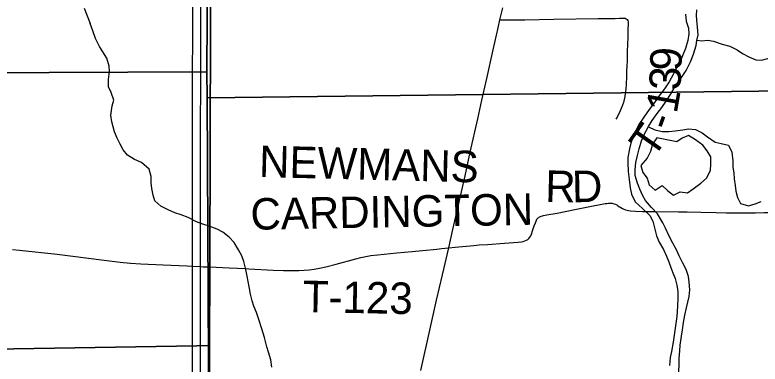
# Model space of a CAD drawing. Extents: x 1584893 to 1934202, y 663575 to 1091909.
# Drawn here: x 1806914 to 1814023, y 907845 to 911173 of the extents above; entities that cross this region are included whole.
import ezdxf

# ---------------------------------------------------------------- set-up
doc = ezdxf.new("R2010")
doc.units = 0
for name, color, linetype in [('GM_X_Major_River', 7, 'Continuous'), ('GM_X_Minor_Lake', 7, 'Continuous'), ('GM_X_Minor_River', 7, 'Continuous'), ('GM_X_Section', 7, 'Continuous'), ('GM_X_State_Route', 7, 'Continuous'), ('GM_X_Township', 7, 'Continuous'), ('GM_X_Township_Road', 7, 'Continuous'), ('GM_X_Township_Road_Text', 7, 'Continuous'), ('GM_X_US_Route', 7, 'Continuous')]:
    doc.layers.add(name, color=color, linetype=linetype)

msp = doc.modelspace()

# ---------------------------------------------------------------- linework, layer by layer
at = {"layer": 'GM_X_Major_River'}
for points in [[(1813247.4, 907769.6), (1813250.6, 907847.8), (1813251.4, 907900), (1813256.4, 907970.2), (1813261.3, 908026.3), (1813272.6, 908110.4), (1813281.5, 908172.5), (1813292.6, 908240.6), (1813303.6, 908310.7), (1813320.7, 908380.7), (1813333.6, 908434.7), (1813346.4, 908490.7), (1813351.4, 908552.8), (1813346.4, 908625.2), (1813339.2, 908679.4), (1813316.2, 908746), (1813287, 908806.6), (1813252, 908877.3), (1813224.7, 908933.9), (1813189.6, 908998.6), (1813156.5, 909065.3), (1813121.6, 909140), (1813094.3, 909192.5), (1813045.4, 909275.5), (1812986.2, 909338.5), (1812929, 909403.5), (1812901.7, 909456.1), (1812876.5, 909510.6), (1812853.3, 909569.1), (1812832.4, 909643.7), (1812831.1, 909695.9), (1812838.2, 909766), (1812853.3, 909834), (1812870.2, 909896), (1812891.4, 909972), (1812918.4, 910031.8), (1812959.6, 910109.5), (1812994.6, 910167.2), (1813039.7, 910232.8), (1813086.7, 910290.4), (1813127.6, 910350), (1813166.7, 910415.7), (1813213.9, 910489.3), (1813273.4, 910576.8), (1813318.5, 910642.4), (1813359.8, 910724.1), (1813389, 910798), (1813412.3, 910879.9), (1813421, 910930), (1813431.9, 910982), (1813417.4, 911164.6)], [(1813312.8, 911180.5), (1813316.5, 911112.4)], [(1813417.4, 911164.6), (1813420.2, 911220.5)], [(1813316.5, 911112.4), (1813340.6, 911045.5), (1813341.8, 910993.3), (1813332.8, 910929.2), (1813311.6, 910853.2), (1813282.5, 910781.4), (1813257.6, 910723.5), (1813226.6, 910667.8), (1813193.6, 910606), (1813154.5, 910534.3), (1813111.4, 910468.7), (1813058.2, 910399.2), (1813015.2, 910337.5), (1812966.1, 910272), (1812912.8, 910198.5), (1812865.7, 910128.9), (1812836.7, 910069.1), (1812807.7, 910005.2), (1812788.8, 909951.3), (1812776, 909897.3), (1812760.7, 909815.2), (1812760, 909765.1), (1812764.7, 909680.7), (1812773.6, 909604.3), (1812784.5, 909525.9), (1812795.6, 909463.6), (1812832.6, 909392.8), (1812899.8, 909327.7), (1812971, 909262.5), (1812998.3, 909207.9), (1813019.2, 909131.4), (1813034.3, 909068.9), (1813059.4, 909006.4), (1813102.5, 908937.6), (1813129.6, 908873), (1813150.8, 908818.5), (1813170.1, 908766), (1813191.4, 908715.6), (1813212.6, 908661.1), (1813229.7, 908596.7), (1813236.9, 908538.4), (1813237.8, 908464.1), (1813234.9, 908409.9), (1813231.8, 908335.7), (1813224.9, 908275.6), (1813215.9, 908209.5), (1813193.5, 908053.3), (1813178.2, 907965.2), (1813165.3, 907907.2), (1813158.1, 907833)]]:
    msp.add_lwpolyline(points, dxfattribs=at)
at = {"layer": 'GM_X_Minor_Lake'}
for points in [[(1813038.1, 910001.6), (1812995, 909940), (1812978, 909872), (1812944.9, 909806.2), (1812885.7, 909736.8), (1812904.8, 909672.3), (1812946.1, 909617.6), (1812965.2, 909553.1), (1813022.6, 909502.1), (1813087.4, 909547.4), (1813138.8, 909500.5), (1813196.3, 909453.6), (1813260.9, 909486.8), (1813328.9, 909475.8), (1813383.7, 909515.2), (1813458.7, 909570.4), (1813511.5, 909617.8), (1813550.7, 909691.5), (1813553.6, 909749.7), (1813554.6, 909819.9), (1813517.4, 909876.6), (1813478.1, 909931.3), (1813406.7, 909982.5), (1813341.2, 910023.5), (1813280.6, 909998.3), (1813228, 909962.9)], [(1813228, 909962.9), (1813038.1, 910001.6)]]:
    msp.add_lwpolyline(points, dxfattribs=at)
at = {"layer": 'GM_X_Minor_River'}
for points in [[(1807572.8, 911237.5), (1807630.8, 911092.3)], [(1809355.3, 907885.4), (1809334.4, 907958), (1809317.1, 908008.4), (1809294.3, 908097), (1809269.5, 908179.6), (1809240.8, 908270.3), (1809217.7, 908336.9), (1809194.6, 908397.4), (1809177.3, 908447.8), (1809160.2, 908510.3), (1809151, 908564.6), (1809137.9, 908633), (1809128.7, 908683.3), (1809115.6, 908747.7), (1809098.7, 908822.2), (1809079.4, 908876.6), (1809048.2, 908933.3), (1809005.1, 909004.1), (1808957.8, 909054.9), (1808896.3, 909101.9), (1808842.6, 909130.8), (1808766.8, 909157.9), (1808705, 909178.8), (1808647.2, 909201.7), (1808565.5, 909241), (1808499.8, 909268), (1808439.9, 909286.9), (1808374.2, 909315.9), (1808304.5, 909349), (1808247.1, 909400), (1808231.9, 909454.4), (1808218.8, 909518.8), (1808213.6, 909573), (1808212.5, 909631.2), (1808193.5, 909701.7), (1808120.3, 909767), (1808054.5, 909796), (1807987, 909837.1), (1807947.6, 909887.8), (1807916.4, 909942.4), (1807889.1, 909997), (1807863.9, 910057.5), (1807839.3, 910154.2), (1807828.2, 910218.6), (1807841.6, 910304.7), (1807856.4, 910358.7), (1807831.5, 910433.3), (1807806.2, 910485.8), (1807807.3, 910558), (1807816.4, 910634.2), (1807813.2, 910684.4), (1807790.2, 910758.9), (1807753, 910819.7), (1807719.7, 910870.3), (1807682.8, 910949.1), (1807657.8, 911019.7), (1807630.8, 911092.3)], [(1813421.5, 910932), (1813463.1, 910925.4), (1813525.3, 910932.6), (1813579.3, 910921.8), (1813661.1, 910894.6), (1813733, 910873.5), (1813802.7, 910840.4), (1813856.3, 910803.6), (1813914, 910774.7), (1813983.7, 910743.6), (1814035.8, 910742.9), (1814096.2, 910756.1), (1814152.4, 910765.4), (1814216.7, 910774.5), (1814275.5, 910813.8), (1814310.3, 910865.5), (1814353.6, 910943.2), (1814368.5, 910997.2), (1814373.3, 911051.3)], [(1812957.7, 910105.9), (1813019.3, 910076.6), (1813089.2, 910061.6), (1813153.4, 910060.7), (1813213.7, 910067.9), (1813286, 910078.9), (1813340.2, 910086.2), (1813406.3, 910081.3), (1813470, 910048.3), (1813521.6, 910011.5), (1813595, 909960.3), (1813653, 909947.4), (1813722.9, 909932.4), (1813754, 909865.8), (1813762.8, 909781.4), (1813763.9, 909721.2), (1813771.1, 909666.9), (1813776.2, 909610.6), (1813785.3, 909546.3), (1813790.5, 909494), (1813807.7, 909433.6), (1813836.9, 909375), (1813912.7, 909351.8), (1813975.2, 909371), (1814031.7, 909394.4)], [(1809364.3, 907815.1), (1809355.3, 907885.4)]]:
    msp.add_lwpolyline(points, dxfattribs=at)
at = {"layer": 'GM_X_Section'}
for points in [[(1803489.6, 915935.8), (1808780.3, 915903), (1808777.4, 915761), (1808744.1, 910630.6), (1803473.1, 910609)], [(1808777.4, 915761), (1814628.4, 915756.6), (1814540, 910452.9), (1808746.6, 910382.5), (1808744.1, 910630.6)], [(1808744.1, 910630.6), (1808746.6, 910382.5), (1808771.7, 905367.5), (1803482.3, 905286.1), (1803473.1, 910609)], [(1808746.6, 910382.5), (1814540, 910452.9), (1814459.2, 905130.4), (1808765.7, 905039.5), (1808771.7, 905367.5)]]:
    msp.add_lwpolyline(points, close=True, dxfattribs=at)
at = {"layer": 'GM_X_State_Route'}
msp.add_lwpolyline([(1810787.1, 907783), (1810873.4, 908167.3), (1810937.1, 908454.8), (1810992.4, 908695.6), (1811055, 908953.5), (1811092.5, 909127.2), (1811139, 909334.9), (1811207.7, 909639.8), (1811258.3, 909863.4), (1811329.8, 910183.6), (1811368.7, 910360.2), (1811416.5, 910567.7), (1811476.9, 910840.7), (1811523.3, 911048.4), (1811541.1, 911126.2), (1811567.1, 911240.6)], dxfattribs=at)
at = {"layer": 'GM_X_Township'}
for points in [[(1814407.6, 903991.9), (1809793, 903370.9), (1808765, 903232.6), (1808767.7, 905362.3), (1808771.2, 908022.2), (1808773.3, 908775), (1808792.5, 915725), (1808820.1, 918487.6), (1808845.8, 921055.2), (1808869.4, 923858.2), (1808933, 926471.9), (1808982, 929151.8), (1809030.3, 931794.3), (1810616.4, 931766.5), (1814866.6, 931692)], [(1808845.8, 921055.2), (1808820.1, 918487.6), (1808792.5, 915725), (1808773.3, 908775), (1808771.2, 908022.2), (1808648.4, 908020.2), (1804574.1, 907953.2), (1804033.6, 907954.1), (1800367, 907959.9), (1796700.5, 907965.7), (1792806, 907954.4)], [(1792806, 907954.4), (1796700.5, 907965.7), (1800367, 907959.9), (1804033.6, 907954.1), (1804574.1, 907953.2), (1808648.4, 908020.2), (1808771.2, 908022.2), (1808767.7, 905362.3), (1808765, 903232.6), (1809793, 903370.9), (1814407.6, 903991.9)]]:
    msp.add_lwpolyline(points, dxfattribs=at)
at = {"layer": 'GM_X_Township_Road'}
for points in [[(1811541.1, 911126.2), (1811560, 911125.9), (1811663.1, 911124.5), (1811777.2, 911126.8), (1812054.1, 911130.7), (1812477.7, 911137.2), (1812640.6, 911139.8), (1812681.4, 911141), (1812715.7, 911141.8), (1812723.3, 911141.5), (1812729.1, 911141.3), (1812736.6, 911140.4), (1812746.3, 911136.5), (1812754.6, 911128.4), (1812760.8, 911118.7), (1812763.5, 911108.2), (1812763.8, 911085.5), (1812762.1, 911036.4), (1812760.4, 910949.9), (1812759.4, 910901.3), (1812756.4, 910818.1), (1812754.9, 910773.7), (1812753.7, 910742.1), (1812750.9, 910676.8), (1812749.8, 910644.3), (1812749, 910612.2), (1812747.7, 910583.6), (1812744.3, 910511.5), (1812741.2, 910461.9), (1812739.2, 910443), (1812737.3, 910424.6), (1812733.1, 910396), (1812727, 910365.7), (1812719.2, 910337.9), (1812710.5, 910311.8), (1812688.8, 910257.1), (1812661.9, 910204.2), (1812646.3, 910179)], [(1811055, 908953.5), (1811113, 908960.7), (1811291.7, 908976.5), (1811342.7, 908980.7), (1811421.1, 908986.2), (1811584, 908998.4), (1811715.2, 909007.9), (1811747.7, 909011.7), (1811763.7, 909014.7), (1811779, 909018.8), (1811793.4, 909025), (1811806.4, 909033.2), (1811818.1, 909043.2), (1811827.5, 909055.2), (1811835.4, 909068.5), (1811842, 909083), (1811852.6, 909113.9), (1811867.6, 909161.2), (1811878.8, 909192.7), (1811885.6, 909208.2), (1811894.5, 909224.6), (1811899.2, 909231.7), (1811905.4, 909238.5), (1811911.3, 909243.2), (1811917.6, 909247), (1811927.2, 909251.5), (1811935.8, 909254.9), (1811945.7, 909258.5), (1811956.3, 909261.2), (1811987, 909266.9), (1812086.5, 909284.8), (1812255.8, 909317.9), (1812415.8, 909349.4), (1812496.5, 909364.5), (1812545, 909373.9), (1812561.5, 909376.5), (1812578.1, 909378.2), (1812594.9, 909378.9), (1812612, 909377.5), (1812628.7, 909373.3), (1812644.5, 909368), (1812656.4, 909361.9), (1812666.7, 909354.3), (1812681.6, 909344.9), (1812684, 909343.4)], [(1812684, 909343.4), (1812694.7, 909336.7), (1812709.3, 909329.1), (1812723.2, 909322.4), (1812738.7, 909316.4), (1812753.6, 909311.5), (1812769.1, 909307.5), (1812786.3, 909305.3), (1812834.3, 909302.2), (1812899.9, 909300.4), (1813014.4, 909298.1), (1813243.6, 909296.7), (1813325.9, 909296.3), (1813457.2, 909293.9), (1813604.3, 909289.7), (1813702.7, 909287.8), (1813837.1, 909286), (1813978, 909287.9), (1814061.9, 909288.5), (1814129.3, 909288.5), (1814316.5, 909288.2), (1814404, 909288), (1814456.3, 909288), (1814523, 909289.1)], [(1810939.4, 908941.4), (1810982.4, 908945.9), (1811055, 908953.5)], [(1806890.3, 908935.7), (1806956.2, 908929.5), (1807315.3, 908891.7), (1807738.8, 908838.6), (1807918.3, 908817.4), (1808016.4, 908807.8), (1808114.9, 908801), (1808328.2, 908791.5), (1808556.8, 908781.5), (1808605.1, 908779.5), (1808608.5, 908779.4)], [(1809146.2, 908754.4), (1809377.4, 908741.5), (1809475.9, 908736.9), (1809557.9, 908736), (1809623.5, 908736.7), (1809672.8, 908739.1), (1809721.4, 908743.4), (1809769.4, 908750.1), (1809818, 908759.2), (1809880.6, 908772.6), (1809977.8, 908796.9), (1810167.4, 908848.6), (1810214.2, 908860.2), (1810261.6, 908870.5), (1810309.6, 908879), (1810375.3, 908887.6), (1810557.6, 908904.9), (1810705.2, 908918), (1810802.9, 908927.3), (1810939.4, 908941.4)], [(1808608.5, 908779.4), (1808683, 908775.1)], [(1808683, 908775.1), (1808708.3, 908773.5), (1808771.3, 908770.8)], [(1808771.3, 908770.8), (1808958.1, 908762.7), (1809115.2, 908756.1), (1809146.2, 908754.4)]]:
    msp.add_lwpolyline(points, dxfattribs=at)
at = {"layer": 'GM_X_US_Route'}
for points in [[(1808683.3, 908938.8), (1808684.5, 909639.7), (1808686, 910985.1), (1808688.3, 911789), (1808691.2, 912363.3), (1808691.2, 912839), (1808697.3, 914315.6), (1808699.8, 915267.2), (1808706.2, 916382.9), (1808717.5, 917564.1), (1808725.6, 918504.3), (1808727.2, 918696.1), (1808739, 919791.4)], [(1808612.8, 901907), (1808609.7, 903465.6), (1808607.9, 904204), (1808605.9, 905355.4), (1808606, 905360.3), (1808605.9, 905366.2), (1808605, 905893.8), (1808605.8, 907091.5), (1808607.5, 908013.7), (1808607.7, 908108.7), (1808608.5, 908775.8), (1808608.5, 908779.4), (1808608.5, 908783.2), (1808608.8, 909011.1), (1808609.3, 910274.5), (1808611.7, 911308)], [(1808682.4, 904765.9), (1808681.6, 905362.8), (1808681.6, 905381), (1808681.1, 905751.5), (1808682.8, 906555.3), (1808683, 907621.8), (1808683.7, 908014.1), (1808684, 908212.4), (1808683.8, 908721), (1808683, 908775.1), (1808683.3, 908938.8)]]:
    msp.add_lwpolyline(points, dxfattribs=at)

# ---------------------------------------------------------------- texts
at = {"layer": 'GM_X_Township_Road_Text'}
for s, rotation, p in [('9', 87.69399, (1813270.3, 910636.2)), ('3', 88.01495, (1813263.9, 910452)), ('1', 80.09689, (1813227.4, 910225)), ('T', 54.87982, (1813002.4, 909793.4)), ('-', 70.41884, (1813172.1, 910055.5)), ('NEWMANS', 358.55101, (1809240.2, 909628.4)), ('R', 358.66896, (1811970.6, 909392.2)), ('D', 1.15492, (1812230.9, 909386.4)), ('CARDINGTON', 1.0268, (1809163.7, 909124.7)), ('T-123', 358.8763, (1809658, 908341.3))]:
    msp.add_text(s, height=300, rotation=rotation, dxfattribs=at).set_placement(p)

doc.saveas('drawing.dxf')
